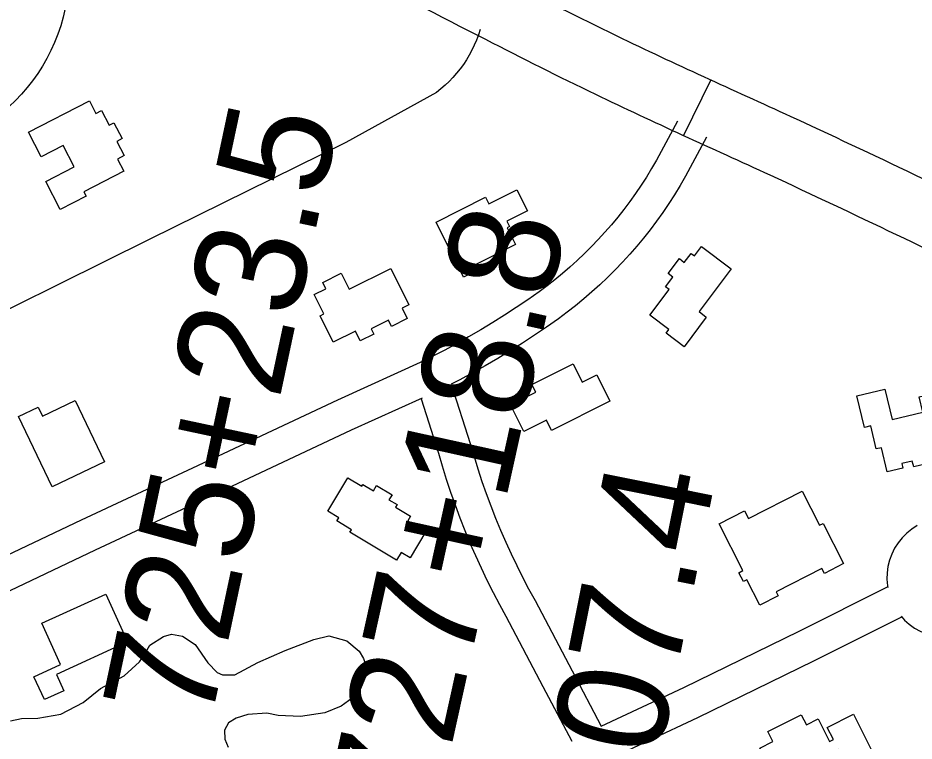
# Model space of a CAD drawing. Extents: x 3684037 to 3722149, y 433263 to 459021.
# Drawn here: x 3695714 to 3696524, y 455352 to 456005 of the extents above; entities that cross this region are included whole.
import ezdxf

# ---------------------------------------------------------------- set-up
doc = ezdxf.new("R2010")
doc.units = 0
for name, color, linetype in [('V-BLDG-OTLN', 7, 'Continuous'), ('V-RIVR-EDGE', 7, 'Continuous'), ('V-ROAD-CNTR', 7, 'Continuous'), ('V-ROAD-IDEN', 7, 'Continuous'), ('V-SITE-VEGE', 7, 'Continuous'), ('V-SURV-IDEN', 7, 'Continuous')]:
    doc.layers.add(name, color=color, linetype=linetype)

msp = doc.modelspace()

# ---------------------------------------------------------------- linework, layer by layer
at = {"layer": 'V-BLDG-OTLN'}
for points in [[(3695723.81, 455901.68), (3695779.02, 455930.09), (3695784.83, 455918.8), (3695789.86, 455921.39), (3695796.71, 455908.07), (3695801.17, 455910.37), (3695808.6, 455895.95), (3695803.78, 455893.47), (3695810.41, 455880.59), (3695804.48, 455877.54), (3695810.14, 455866.55), (3695773.8, 455847.85), (3695775.87, 455843.84), (3695752.49, 455831.8), (3695739.45, 455857.15), (3695765.25, 455870.43), (3695755.27, 455889.81), (3695735.23, 455879.49)], [(3696092.24, 455820.6), (3696136.89, 455842.94), (3696139.88, 455836.96), (3696165.4, 455849.73), (3696174.95, 455830.66), (3696156.34, 455821.35), (3696158.75, 455816.55), (3696156.53, 455815.44), (3696164.13, 455800.25), (3696128.67, 455782.5), (3696131.03, 455777.79), (3696117.14, 455770.84)], [(3696358.98, 455778.31), (3696329.95, 455739.62), (3696336.55, 455734.67), (3696316.52, 455707.97), (3696300.21, 455720.21), (3696302.68, 455723.51), (3696285.58, 455736.34), (3696303.02, 455759.59), (3696299.74, 455762.05), (3696306.28, 455770.77), (3696302.02, 455773.96), (3696312.19, 455787.52), (3696316.64, 455784.18), (3696322.74, 455792.31), (3696325.83, 455789.99), (3696332.16, 455798.43)], [(3696013.82, 455759.91), (3696051.42, 455778.59), (3696067.74, 455745.76), (3696061.69, 455742.75), (3696066.3, 455733.47), (3696051.96, 455726.34), (3696049.21, 455731.86), (3696033.71, 455724.16), (3696036.08, 455719.4), (3696023.76, 455713.29), (3696019.42, 455722.03), (3695999.38, 455712.07), (3695987.49, 455735.99), (3695990.7, 455737.59), (3695982.02, 455755.05), (3695992.62, 455760.32), (3695989.79, 455766.02), (3696006.62, 455774.39)], [(3696249.45, 455658.78), (3696196.58, 455632.38), (3696191.98, 455641.58), (3696171.56, 455631.38), (3696159.49, 455655.55), (3696182.32, 455666.95), (3696178.92, 455673.77), (3696216.11, 455692.34), (3696224.29, 455675.96), (3696237.56, 455682.58)], [(3696504.4, 455642.16), (3696532.29, 455648.87), (3696528.98, 455662.62), (3696549.3, 455667.51), (3696558.01, 455631.29), (3696555.28, 455630.64), (3696559.99, 455611.02), (3696544, 455607.17), (3696543.16, 455610.67), (3696534.13, 455608.49), (3696535.63, 455602.24), (3696523.96, 455599.44), (3696522.71, 455604.62), (3696513.28, 455602.35), (3696514.26, 455598.27), (3696500.15, 455594.87), (3696494.9, 455616.7), (3696490.17, 455615.56), (3696485.18, 455636.32), (3696479.46, 455634.95), (3696472.6, 455663.48), (3696497.81, 455669.54)], [(3695766.2, 455659.3), (3695792.64, 455604.06), (3695745.22, 455581.37), (3695714.86, 455644.81), (3695732.75, 455653.37), (3695736.69, 455645.18)], [(3695994.47, 455559.24), (3696012.58, 455589.48), (3696025.09, 455581.99), (3696026.02, 455583.56), (3696035.65, 455577.8), (3696038.51, 455582.59), (3696052.45, 455574.24), (3696049.72, 455569.68), (3696057.01, 455565.32), (3696055.61, 455562.98), (3696069.29, 455554.79), (3696066.79, 455550.61), (3696083.07, 455540.86), (3696068.88, 455517.16), (3696060.65, 455522.08), (3696056.47, 455515.1), (3696014.4, 455540.29), (3696015.78, 455542.61), (3696002.6, 455550.51), (3696004.3, 455553.36)], [(3696374.64, 455552.77), (3696423.17, 455577.52), (3696438.94, 455546.6), (3696442.15, 455548.24), (3696460.65, 455511.98), (3696443.27, 455503.12), (3696441.05, 455507.48), (3696399.62, 455486.35), (3696401.43, 455482.8), (3696385.04, 455474.45), (3696373.31, 455497.45), (3696370.03, 455495.78), (3696365.97, 455503.75), (3696369.67, 455505.63), (3696348.09, 455547.94), (3696371.12, 455559.68)], [(3695735.81, 455458.03), (3695793.78, 455484.49), (3695813.5, 455441.29), (3695749.18, 455411.92), (3695755.92, 455397.15), (3695738.21, 455389.06), (3695728.77, 455409.74), (3695752.84, 455420.73)], [(3696469.44, 455375.95), (3696495.01, 455325.46), (3696471.98, 455313.8), (3696456.75, 455343.87), (3696453.14, 455342.04), (3696455.57, 455337.23), (3696441.88, 455330.29), (3696444.23, 455325.64), (3696424.48, 455315.64), (3696434.5, 455295.87), (3696414.9, 455285.94), (3696384.81, 455345.36), (3696396.65, 455351.36), (3696392.18, 455360.18), (3696422.36, 455375.47), (3696427, 455366.31), (3696437.56, 455371.66), (3696447.92, 455351.22), (3696451.4, 455352.98), (3696445.82, 455363.99)]]:
    msp.add_lwpolyline(points, close=True, dxfattribs=at)
at = {"layer": 'V-RIVR-EDGE'}
msp.add_spline([(3696491.01, 456956.98), (3696499.46, 456945.34), (3696522.43, 456915.36), (3696551.06, 456881.73), (3696592.6, 456839.57), (3696607.93, 456824.57), (3696661.56, 456762.17), (3696696.26, 456732.56), (3696736.59, 456690.41), (3696782.99, 456647.43), (3696798.72, 456631.62), (3696862.88, 456574.85), (3696899.59, 456542.81), (3696931.08, 456518.47), (3696942.36, 456503.48), (3696952.45, 456494.97), (3696962.14, 456487.66), (3696987.16, 456470.62), (3697014.61, 456451.55), (3697061.04, 456420.29), (3697092.52, 456395.55), (3697134.08, 456360.67), (3697166.78, 456335.52), (3697185.73, 456316.47), (3697201.46, 456298.23), (3697211.53, 456284.46), (3697233.7, 456256.1), (3697255.88, 456230.97), (3697279.27, 456203.82), (3697316.37, 456164.91), (3697353.48, 456123.98), (3697376.87, 456099.66), (3697406.33, 456076.13), (3697430.14, 456057.88), (3697450.33, 456044.89), (3697520.13, 455982.44), (3697544.34, 455963.37), (3697581.9, 455942.25), (3697614.61, 455926), (3697632.78, 455913.82), (3697662.24, 455891.91), (3697710.26, 455848.12), (3697757.45, 455800.7), (3697792.14, 455767.05), (3697833.3, 455729.34), (3697868.4, 455696.9), (3697895.83, 455673.38), (3697933.75, 455633.66), (3697972.88, 455598.38), (3698039.46, 455539.58), (3698090.29, 455492.15), (3698135.88, 455447.55), (3698177.02, 455406.61), (3698217.74, 455359.2), (3698254.45, 455321.1), (3698281.47, 455292.72), (3698316.18, 455265.55), (3698357.36, 455240.78), (3698381.98, 455222.12), (3698407.8, 455194.96), (3698430.77, 455163.36), (3698450.93, 455141.88), (3698487.66, 455113.89), (3698517.53, 455091.17), (3698534.07, 455076.97), (3698556.24, 455049.42), (3698582.46, 455019.84), (3698614.72, 454987.01), (3698657.08, 454947.27), (3698691.37, 454913.62), (3698718, 454887.28), (3698807.16, 454806.58), (3698837.41, 454775.78), (3698881.4, 454739.68), (3698910.45, 454713.73), (3698949.18, 454677.64), (3698989.11, 454637.11), (3699039.14, 454591.7), (3699066.57, 454562.92), (3699088.77, 454545.47), (3699187.23, 454465.17), (3699228.39, 454429.88), (3699268.34, 454393.8), (3699300.6, 454360.56), (3699328.84, 454330.56), (3699382.5, 454285.14), (3699427.29, 454244.19), (3699474.49, 454199.59), (3699500.3, 454170.41), (3699532.57, 454139.2), (3699563.24, 454114.46), (3699588.66, 454093.77), (3699608.43, 454073.91), (3699636.65, 454041.49), (3699659.24, 454015.55), (3699675.77, 453998.53), (3699726.99, 453942.6), (3699768.93, 453898.01), (3699807.65, 453854.65), (3699829.44, 453837.61), (3699865.77, 453811.24), (3699885.13, 453793.8), (3699924.68, 453762.57), (3699939.63, 453754.85), (3699950.95, 453754.42), (3699975.6, 453746.67), (3700001.84, 453731.24), (3700023.64, 453714.2), (3700032.9, 453700.84), (3700036.11, 453688.7), (3700042.15, 453679.38), (3700052.63, 453667.23), (3700065.94, 453651.02), (3700072.38, 453638.47), (3700079.63, 453627.94), (3700095.35, 453607.27), (3700141.31, 453551.36), (3700161.45, 453521.38), (3700185.64, 453491.4), (3700219.92, 453452.9), (3700237.25, 453429.81), (3700255.39, 453407.52), (3700340.92, 453326.44), (3700393.37, 453280.61), (3700435.74, 453243.71), (3700480.94, 453207.61), (3700509.2, 453188.54), (3700535.04, 453172.3), (3700559.26, 453156.47), (3700600.44, 453130.89), (3700613.76, 453121.15), (3700623.46, 453116.28), (3700639.19, 453100.47), (3700647.65, 453090.74), (3700674.71, 453074.9), (3700691.25, 453060.71), (3700727.58, 453033.93), (3700758.25, 453008.78), (3700801.44, 452977.54), (3700837.37, 452952.38), (3700871.67, 452924.8), (3700903.95, 452898.44), (3700927.77, 452880.99), (3700958.44, 452857.86), (3701015.34, 452807.99), (3701048.43, 452780.41), (3701075.48, 452762.95), (3701104.95, 452743.47), (3701127.16, 452730.88), (3701156.63, 452713.42), (3701182.87, 452695.56), (3701204.67, 452682.16), (3701235.37, 452666.32), (3701255.56, 452654.14), (3701285.83, 452633.03), (3701312.86, 452607.09), (3701321.33, 452599.79), (3701332.23, 452591.67), (3701350.39, 452577.48), (3701370.57, 452560.44), (3701389.13, 452544.63), (3701408.91, 452532.04), (3701434.36, 452518.63), (3701456.18, 452512.11), (3701467.08, 452506.42), (3701486.05, 452491.01), (3701499.77, 452482.08), (3701518.75, 452468.28), (3701537.72, 452454.08), (3701554.26, 452439.49), (3701575.24, 452422.85), (3701592.2, 452410.28), (3701622.47, 452387.15), (3701647.09, 452368.49), (3701696.32, 452326.72), (3701727.79, 452300.36), (3701754.02, 452278.86), (3701780.66, 452258.17), (3701815.38, 452234.23), (3701863.81, 452194.89), (3701890.45, 452176.22), (3701916.7, 452162), (3701938.89, 452143.34), (3701962.31, 452129.94), (3701986.93, 452112.09), (3702011.95, 452090.6), (3702032.94, 452074.37), (3702051.1, 452058.55), (3702109.2, 452006.65), (3702158.04, 451973.37), (3702192.75, 451944.17), (3702212.11, 451923.9), (3702228.25, 451910.12), (3702239.56, 451906.04), (3702258.94, 451893.46), (3702276.69, 451876.03), (3702294.85, 451861.43), (3702325.52, 451839.11), (3702353.77, 451816.4), (3702388.48, 451789.62), (3702409.06, 451772.59), (3702442.56, 451743.39), (3702493.4, 451700.4), (3702516.8, 451677.7), (3702543.84, 451656.2), (3702589.05, 451624.55), (3702615.68, 451603.86), (3702648.37, 451577.9), (3702681.06, 451551.13), (3702714.15, 451522.34), (3702744.82, 451496.38), (3702761.76, 451479.36), (3702791.61, 451448.55), (3702806.52, 451427.89), (3702821.83, 451408.04), (3702843.21, 451386.55), (3702872.26, 451361.01), (3702910.6, 451327.75), (3702933.18, 451303.03), (3702957.78, 451275.47), (3702989.23, 451239), (3703050.15, 451184.26), (3703086.05, 451144.95), (3703114.68, 451113.34), (3703144.52, 451080.11), (3703160.65, 451061.87), (3703178, 451046.86), (3703202.6, 451019.71), (3703240.51, 450979.58), (3703264.72, 450956.48), (3703289.72, 450930.13), (3703316.74, 450902.16), (3703339.74, 450878.65), (3703374.42, 450840.15), (3703418.36, 450788.28), (3703459.08, 450738.85), (3703496.19, 450699.53), (3703592.58, 450595.78), (3703613.16, 450579.55), (3703630.9, 450558.88), (3703650.24, 450530.53), (3703671.59, 450496.51), (3703693.35, 450468.15), (3703725.21, 450432.89), (3703758.29, 450400.86), (3703788.55, 450373.7), (3703807.1, 450353.03), (3703820.41, 450338.03), (3703842.98, 450309.27), (3703868.37, 450275.64), (3703879.24, 450255.8), (3703887.68, 450233.54), (3703893.72, 450223.82), (3703916.29, 450193.44), (3703936.04, 450167.51), (3703950.95, 450147.66), (3704020.69, 450060.95), (3704036.82, 450041.5), (3704044.07, 450029.75), (3704061.81, 450007.88), (3704081.17, 449986.4), (3704102.92, 449954.4), (3704113.39, 449937.79), (3704138.38, 449903.36), (3704157.73, 449880.26), (3704175.46, 449851.91), (3704189.15, 449830.04), (3704204.88, 449813.42), (3704221.81, 449792.76), (3704273.77, 449711.76), (3704281.41, 449690.71), (3704297.12, 449666.01), (3704324.1, 449622.27), (3704340.63, 449601.6), (3704382.92, 449535.99), (3704402.67, 449506.83), (3704415.95, 449482.53), (3704431.66, 449459.44), (3704449.4, 449437.16), (3704471.98, 449410.42), (3704491.34, 449390.55), (3704521.18, 449354.9), (3704545.76, 449323.7), (3704553.81, 449308.31), (3704563.07, 449292.11), (3704576.77, 449271.05), (3704594.9, 449242.3), (3704618.66, 449204.23), (3704654.93, 449156.02), (3704685.15, 449111.87), (3704709.72, 449071.77), (3704733.89, 449034.11), (3704765.72, 448985.91), (3704789.88, 448945.01), (3704815.26, 448906.53), (3704829.35, 448881.42), (3704849.89, 448850.24), (3704868.83, 448820.67), (3704884.95, 448801.63), (3704901.08, 448780.96), (3704913.97, 448762.33), (3704925.64, 448740.06), (3704932.48, 448726.7), (3704949.8, 448698.35), (3704967.55, 448682.54), (3704988.15, 448670.76), (3705014.8, 448656.95), (3705046.3, 448639.88), (3705064.06, 448624.47), (3705092.28, 448592.05), (3705105.17, 448573.42), (3705120.49, 448553.97), (3705145.89, 448522.77), (3705180.17, 448483.87), (3705197.5, 448460.37), (3705228.52, 448416.22), (3705268.84, 448365.58), (3705295.84, 448328.31), (3705331.7, 448279.29), (3705359.5, 448238.78), (3705380.04, 448203.15), (3705402.15, 448152.55), (3705422.25, 448101.95), (3705439.55, 448066.32), (3705459.26, 448025.43)], degree=3, dxfattribs=at)
at = {"layer": 'V-ROAD-CNTR'}
for points in [[(3696132.18, 455994.52), (3696130.62, 455989.74), (3696128.84, 455985.04), (3696126.86, 455980.43), (3696124.67, 455975.91), (3696122.29, 455971.49), (3696119.71, 455967.18), (3696116.93, 455962.99), (3696113.98, 455958.93), (3696110.85, 455955), (3696107.54, 455951.22), (3696104.07, 455947.59), (3696100.44, 455944.12), (3696096.66, 455940.81), (3696092.74, 455937.68), (3696010.59, 455892.58), (3695832.99, 455804.93), (3695629.96, 455704.11), (3695456.03, 455615.6), (3695240.72, 455510.02)], [(3696316.12, 455899.2), (3696341.03, 455949.31)], [(3696310.46, 455911.64), (3696291.5, 455876.56), (3696287.04, 455868.88), (3696282.38, 455861.27), (3696277.54, 455853.77), (3696272.52, 455846.39), (3696267.33, 455839.13), (3696261.96, 455831.99), (3696256.43, 455824.99), (3696250.73, 455818.12), (3696244.87, 455811.38), (3696238.85, 455804.79), (3696232.68, 455798.34), (3696226.35, 455792.04), (3696219.88, 455785.89), (3696213.26, 455779.9), (3696206.5, 455774.06), (3696199.61, 455768.39), (3696192.57, 455762.89), (3696185.46, 455757.58), (3696175.2, 455750.41), (3696164.73, 455743.34), (3696154.15, 455736.45), (3696143.45, 455729.74), (3696132.64, 455723.2), (3696121.73, 455716.84), (3696110.72, 455710.67), (3696099.6, 455704.67), (3696088.23, 455698.78), (3696081.18, 455695.07), (3696003.1, 455659.67), (3695899.9, 455611.28), (3695771.39, 455551.26), (3695629.98, 455483.97)], [(3696336.85, 455897.37), (3696317.67, 455861.9), (3696312.81, 455853.52), (3696307.78, 455845.3), (3696302.55, 455837.2), (3696297.13, 455829.23), (3696291.52, 455821.39), (3696285.73, 455813.68), (3696279.75, 455806.12), (3696273.6, 455798.69), (3696267.27, 455791.42), (3696260.77, 455784.3), (3696254.1, 455777.33), (3696247.27, 455770.53), (3696240.28, 455763.89), (3696233.13, 455757.42), (3696225.83, 455751.12), (3696218.39, 455745), (3696210.79, 455739.05), (3696203.02, 455733.26), (3696192.18, 455725.68), (3696181.3, 455718.34), (3696170.31, 455711.18), (3696159.19, 455704.2), (3696147.96, 455697.41), (3696136.62, 455690.8), (3696125.17, 455684.38), (3696113.62, 455678.15), (3696105.86, 455674.12)], [(3696105.93, 455674.16), (3696123.24, 455620.42), (3696126.61, 455608.75), (3696130.08, 455597.5), (3696133.76, 455586.31), (3696137.65, 455575.19), (3696141.74, 455564.15), (3696146.03, 455553.18), (3696150.52, 455542.29), (3696155.21, 455531.49), (3696160.1, 455520.78), (3696165.19, 455510.16), (3696170.47, 455499.63), (3696175.95, 455489.21), (3696181.74, 455478.65), (3696215.34, 455414.95), (3696241.61, 455365.18)], [(3696079.83, 455661.52), (3696015.66, 455632.43), (3695912.61, 455584.11), (3695784.18, 455524.13), (3695642.75, 455456.82), (3695513.73, 455396.84), (3695388.4, 455336.37), (3695265.36, 455275.3), (3695174.07, 455230.09), (3695109.3, 455197.73)], [(3696078.66, 455660.98), (3696094.55, 455611.66), (3696097.86, 455600.17), (3696101.5, 455588.39), (3696105.35, 455576.67), (3696109.42, 455565.03), (3696113.7, 455553.47), (3696118.19, 455541.99), (3696122.89, 455530.59), (3696127.81, 455519.29), (3696132.92, 455508.07), (3696138.25, 455496.95), (3696143.78, 455485.93), (3696149.51, 455475.02), (3696155.32, 455464.44), (3696188.81, 455400.96), (3696214.84, 455351.63)], [(3696527.24, 455546.32), (3696522.31, 455543.18), (3696517.73, 455539.51), (3696513.58, 455535.38), (3696509.91, 455530.82), (3696506.75, 455525.88), (3696504.14, 455520.64), (3696502.12, 455515.14), (3696500.7, 455509.46), (3696499.91, 455503.65), (3696499.75, 455497.8), (3696500.23, 455491.96), (3696500.55, 455490.26)], [(3696241.61, 455365.18), (3696316.07, 455399.96), (3696420.44, 455451.07), (3696500.42, 455490.97)], [(3696241.36, 455331.95), (3696329.02, 455372.9), (3696433.73, 455424.17), (3696513.12, 455463.78)], [(3696512.55, 455464.41), (3696515.6, 455461.02), (3696519.96, 455457.12), (3696524.73, 455453.7), (3696529.83, 455450.83), (3696535.22, 455448.53), (3696540.83, 455446.82), (3696546.58, 455445.73), (3696552.42, 455445.27), (3696558.27, 455445.44), (3696564.07, 455446.25), (3696569.61, 455447.64), (3696573.11, 455448.87), (3696574.52, 455449.44)]]:
    msp.add_lwpolyline(points, dxfattribs=at)
for points in [[(3695024.26, 456943.19), (3695152.05, 456769.66), (3695409.78, 456485.53), (3695651.24, 456283.54), (3695889.42, 456120.4), (3696136.9, 455985.67), (3696236.4, 455936), (3696393.98, 455863.1), (3696621.91, 455754.86), (3696886.15, 455629.63), (3697071.32, 455542.44), (3697240.73, 455456.72), (3697428.87, 455333.08), (3697699.25, 455127.1), (3697849.65, 454985.45), (3697955.21, 454875.38)], [(3695071.86, 456943.74), (3695242.46, 456743.25), (3695448.62, 456525.95), (3695685.06, 456328.17), (3695918.67, 456168.15), (3696162.77, 456035.27), (3696260.63, 455986.42), (3696417.72, 455913.75), (3696645.88, 455805.39), (3696910.04, 455680.2), (3697095.87, 455592.7), (3697268.8, 455505.19), (3697461.21, 455378.75), (3697735.46, 455169.82), (3697889.04, 455025.19), (3697995.58, 454914.09)], [(3696055.12, 456592.76), (3696191.19, 456498.06), (3696337.53, 456413.76), (3696541.97, 456311.91), (3696739.38, 456198.89), (3696944.52, 456029.97), (3697127.65, 455828.7), (3697223.59, 455719.28), (3697293.64, 455633.93), (3697310.08, 455599.68), (3697304.41, 455551.09), (3697275.53, 455499.11)]]:
    msp.add_spline(points, degree=3, dxfattribs=at)
at = {"layer": 'V-ROAD-IDEN'}
msp.add_circle((3695595.43, 456047), 165, dxfattribs=at)
at = {"layer": 'V-SITE-VEGE'}
msp.add_lwpolyline([(3695707.59, 455370.04), (3695717.64, 455371.97), (3695732.47, 455372.18), (3695753.18, 455376.04), (3695773.2, 455386.41), (3695789.04, 455399.1), (3695810.23, 455410.68), (3695824.29, 455423.34), (3695828.35, 455429.33), (3695833.56, 455438.31), (3695845.91, 455446.2), (3695853, 455448.08), (3695863.11, 455446.45), (3695874.49, 455438.9), (3695886, 455422.45), (3695894.43, 455413.67), (3695899.21, 455411.37), (3695910.48, 455411.53), (3695931.09, 455422.51), (3695955.85, 455433.54), (3695981.81, 455443.41), (3695995.41, 455446.57), (3696011.5, 455442.06), (3696022.9, 455432.73), (3696026.56, 455426.26), (3696029.03, 455419.18), (3696028.57, 455409.67), (3696023.98, 455398.93), (3696016.39, 455390.51), (3696006.41, 455383.25), (3695991.67, 455377.11), (3695969.76, 455373.83), (3695949.58, 455374.72), (3695939.46, 455376.95), (3695922.28, 455375.51), (3695911.64, 455372.39), (3695904.58, 455368.14), (3695901.12, 455361.56), (3695901.24, 455353.26), (3695904.31, 455346.18)], dxfattribs=at)

# ---------------------------------------------------------------- texts
at = {"layer": 'V-SURV-IDEN'}
for s, rotation, p in [('725+23.5', 77.98383, (3695887.78, 455364.18)), ('727+18.8', 77.54696, (3696089.7, 455272.12)), ('729+07.4', 78.65628, (3696234.79, 455039.68))]:
    msp.add_text(s, height=100, rotation=rotation, dxfattribs=at).set_placement(p)

doc.saveas('drawing.dxf')
